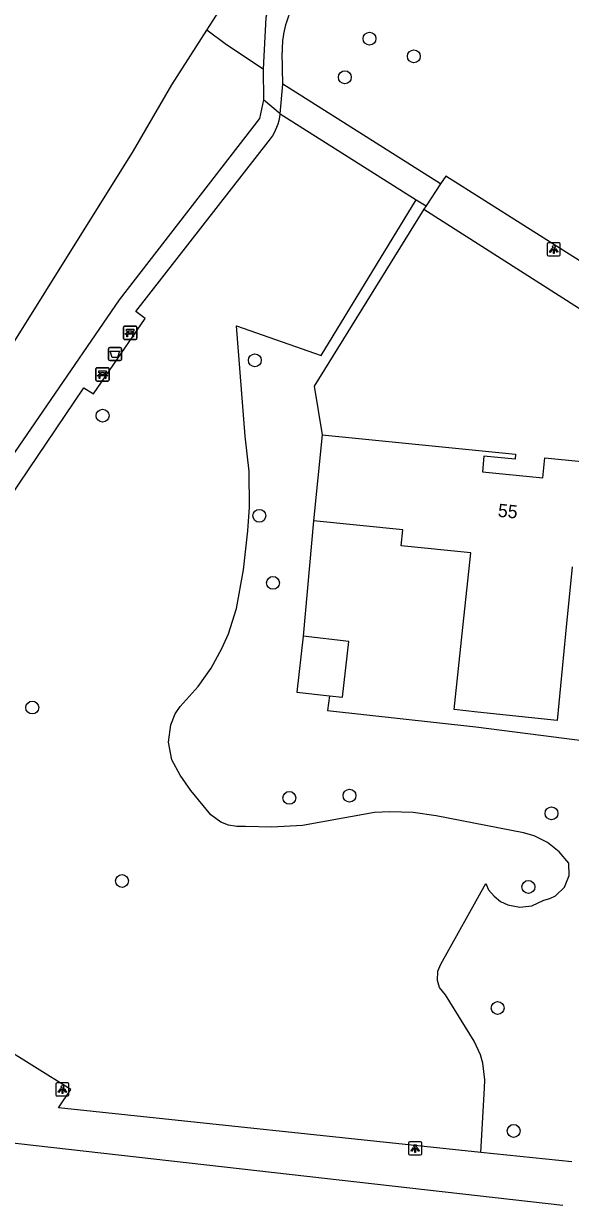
# Model space of a CAD drawing. Extents: x 162398 to 163643, y 386453 to 387397.
# Drawn here: x 162833 to 162874.5, y 386956.9 to 387046.4 of the extents above; entities that cross this region are included whole.
import ezdxf

# ---------------------------------------------------------------- set-up
doc = ezdxf.new("R2010")
doc.units = 0
for name, color, linetype in [('IMGEO_Afvalbak', 7, 'Continuous'), ('IMGEO_Bank', 7, 'Continuous'), ('IMGEO_Boom', 7, 'Continuous'), ('IMGEO_Groenvoorziening', 7, 'Continuous'), ('IMGEO_Lichtpunt', 7, 'Continuous'), ('IMGEO_Meer_plas_ven_vijver', 7, 'Continuous'), ('IMGEO_Pand', 7, 'Continuous'), ('IMGEO_Pand_nummerreeks', 7, 'Continuous'), ('IMGEO_Voetpad_halfverhard', 7, 'Continuous'), ('IMGEO_Voetpad_open', 7, 'Continuous')]:
    doc.layers.add(name, color=color, linetype=linetype)

msp = doc.modelspace()

# ---------------------------------------------------------------- linework, layer by layer
at = {"layer": 'IMGEO_Afvalbak'}
for p, q in [((162839.403, 387020.861), (162839.403, 387021.661)), ((162839.403, 387021.661), (162839.403, 387020.861)), ((162839.503, 387021.761), (162840.293, 387021.761)), ((162840.293, 387021.761), (162839.503, 387021.761)), ((162840.393, 387021.661), (162840.393, 387020.861)), ((162840.393, 387020.861), (162840.393, 387021.661)), ((162840.293, 387020.761), (162839.503, 387020.761)), ((162839.503, 387020.761), (162840.293, 387020.761))]:
    msp.add_line(p, q, dxfattribs=at)
msp.add_lwpolyline([(162839.546, 387021.475), (162840.25, 387021.475), (162840.101, 387021.005), (162839.695, 387021.005), (162839.546, 387021.475)], dxfattribs=at)
for centre, start, end in [((162839.503, 387021.661), 90, 180), ((162839.503, 387021.661), 90, 180), ((162840.293, 387021.661), 0, 90), ((162840.293, 387021.661), 360, 90), ((162839.503, 387020.861), 180, 270), ((162839.503, 387020.861), 180, 270), ((162840.293, 387020.861), 270, 0), ((162840.293, 387020.861), 270, 0)]:
    msp.add_arc(centre, 0.1, start, end, dxfattribs=at)
at = {"layer": 'IMGEO_Bank'}
for p, q in [((162840.631, 387023.376), (162841.472, 387023.376)), ((162841.472, 387023.376), (162840.631, 387023.376)), ((162840.556, 387022.451), (162840.556, 387023.292)), ((162840.556, 387023.292), (162840.556, 387022.451)), ((162841.253, 387022.774), (162840.86, 387022.774)), ((162840.865, 387022.882), (162840.865, 387022.988)), ((162840.909, 387022.988), (162840.909, 387022.882)), ((162841.197, 387022.994), (162840.915, 387022.994)), ((162840.915, 387022.876), (162841.197, 387022.876)), ((162841.203, 387022.882), (162841.203, 387022.988)), ((162841.247, 387022.988), (162841.247, 387022.882)), ((162841.556, 387023.301), (162841.556, 387022.46)), ((162841.556, 387022.46), (162841.556, 387023.301)), ((162841.481, 387022.376), (162840.64, 387022.376)), ((162840.64, 387022.376), (162841.481, 387022.376)), ((162838.454, 387019.289), (162838.454, 387020.13)), ((162838.454, 387020.13), (162838.454, 387019.289)), ((162838.529, 387020.214), (162839.37, 387020.214)), ((162839.37, 387020.214), (162838.529, 387020.214)), ((162838.763, 387019.72), (162838.763, 387019.826)), ((162838.807, 387019.826), (162838.807, 387019.72)), ((162839.095, 387019.832), (162838.813, 387019.832)), ((162839.101, 387019.72), (162839.101, 387019.826)), ((162839.145, 387019.826), (162839.145, 387019.72)), ((162839.454, 387020.139), (162839.454, 387019.298)), ((162839.454, 387019.298), (162839.454, 387020.139)), ((162839.379, 387019.214), (162838.538, 387019.214)), ((162838.538, 387019.214), (162839.379, 387019.214)), ((162839.151, 387019.612), (162838.758, 387019.612)), ((162838.813, 387019.714), (162839.095, 387019.714))]:
    msp.add_line(p, q, dxfattribs=at)
for points in [[(162840.803, 387022.774), (162840.661, 387022.774), (162840.773, 387022.876), (162840.859, 387022.876)], [(162840.859, 387022.994), (162840.773, 387022.994), (162840.773, 387023.155), (162841.336, 387023.155), (162841.336, 387022.994), (162841.253, 387022.994)], [(162840.853, 387022.767), (162840.853, 387022.56), (162840.81, 387022.56), (162840.81, 387022.767)], [(162841.253, 387022.876), (162841.336, 387022.876), (162841.448, 387022.774), (162841.309, 387022.774)], [(162841.303, 387022.767), (162841.303, 387022.56), (162841.259, 387022.56), (162841.259, 387022.767)], [(162838.757, 387019.832), (162838.671, 387019.832), (162838.671, 387019.993), (162839.234, 387019.993), (162839.234, 387019.832), (162839.151, 387019.832)], [(162838.701, 387019.612), (162838.559, 387019.612), (162838.671, 387019.714), (162838.757, 387019.714)], [(162838.751, 387019.605), (162838.751, 387019.398), (162838.708, 387019.398), (162838.708, 387019.605)], [(162839.151, 387019.714), (162839.234, 387019.714), (162839.346, 387019.612), (162839.207, 387019.612)], [(162839.201, 387019.605), (162839.201, 387019.398), (162839.157, 387019.398), (162839.157, 387019.605)]]:
    msp.add_lwpolyline(points, dxfattribs=at)
for centre, radius, start, end in [((162840.634, 387023.298), 0.0779, 92.4484, 184.28452), ((162840.634, 387023.298), 0.0779, 92.4484, 184.28452), ((162841.478, 387023.298), 0.0779, 2.4484, 94.28452), ((162841.478, 387023.298), 0.0779, 2.4484, 94.28452), ((162840.634, 387022.454), 0.0779, 182.4484, 274.28452), ((162840.634, 387022.454), 0.0779, 182.4484, 274.28452), ((162840.803, 387022.767), 0.00671, 2.89567, 87.10433), ((162840.86, 387022.767), 0.00671, 92.89567, 177.10433), ((162840.858, 387022.987), 0.00671, 2.89567, 87.10433), ((162840.858, 387022.883), 0.00671, 272.89567, 357.10433), ((162840.915, 387022.987), 0.00671, 92.89567, 177.10433), ((162840.915, 387022.883), 0.00671, 182.89567, 267.10433), ((162841.197, 387022.987), 0.00671, 2.89567, 87.10433), ((162841.197, 387022.883), 0.00671, 272.89567, 357.10433), ((162841.254, 387022.987), 0.00671, 92.89567, 177.10433), ((162841.254, 387022.883), 0.00671, 182.89567, 267.10433), ((162841.252, 387022.767), 0.00671, 2.89567, 87.10433), ((162841.309, 387022.767), 0.00671, 92.89567, 177.10433), ((162841.478, 387022.454), 0.0779, 272.4484, 4.28452), ((162841.478, 387022.454), 0.0779, 272.4484, 4.28452), ((162838.532, 387020.136), 0.0779, 92.4484, 184.28452), ((162838.532, 387020.136), 0.0779, 92.4484, 184.28452), ((162838.756, 387019.825), 0.00671, 2.89567, 87.10433), ((162838.813, 387019.825), 0.00671, 92.89567, 177.10433), ((162839.095, 387019.825), 0.00671, 2.89567, 87.10433), ((162839.152, 387019.825), 0.00671, 92.89567, 177.10433), ((162839.376, 387020.136), 0.0779, 2.4484, 94.28452), ((162839.376, 387020.136), 0.0779, 2.4484, 94.28452), ((162838.532, 387019.292), 0.0779, 182.4484, 274.28452), ((162838.532, 387019.292), 0.0779, 182.4484, 274.28452), ((162838.701, 387019.605), 0.00671, 2.89567, 87.10433), ((162838.758, 387019.605), 0.00671, 92.89567, 177.10433), ((162838.756, 387019.721), 0.00671, 272.89567, 357.10433), ((162838.813, 387019.721), 0.00671, 182.89567, 267.10433), ((162839.095, 387019.721), 0.00671, 272.89567, 357.10433), ((162839.152, 387019.721), 0.00671, 182.89567, 267.10433), ((162839.15, 387019.605), 0.00671, 2.89567, 87.10433), ((162839.207, 387019.605), 0.00671, 92.89567, 177.10433), ((162839.376, 387019.292), 0.0779, 272.4484, 4.28452), ((162839.376, 387019.292), 0.0779, 272.4484, 4.28452)]:
    msp.add_arc(centre, radius, start, end, dxfattribs=at)
at = {"layer": 'IMGEO_Boom'}
for centre in [(162859.243, 387045.241), (162862.612, 387043.9), (162857.37, 387042.306), (162850.53, 387020.786), (162838.96, 387016.577), (162850.871, 387008.966), (162851.909, 387003.866), (162833.616, 386994.388), (162853.152, 386987.521), (162857.723, 386987.692), (162873.075, 386986.342), (162840.438, 386981.206), (162871.317, 386980.753), (162868.978, 386971.545), (162870.195, 386962.202)]:
    msp.add_circle(centre, 0.489, dxfattribs=at)
at = {"layer": 'IMGEO_Groenvoorziening'}
for points in [[(162851.155, 387042.928), (162848.377, 387044.768), (162846.89, 387045.895)], [(162867.707, 386960.569), (162867.993, 386965.45), (162868.013, 386966.091), (162867.851, 386967.363), (162867.671, 386967.979), (162867.189, 386969.029), (162865.026, 386972.556), (162864.568, 386973.117), (162864.398, 386973.635), (162864.433, 386974.358), (162864.668, 386974.879), (162868.077, 386981.015), (162868.278, 386980.521), (162868.713, 386980.039), (162869.201, 386979.656), (162869.757, 386979.382), (162870.668, 386979.203), (162871.589, 386979.313), (162872.484, 386979.739), (162872.95, 386979.859), (162873.38, 386980.073), (162874.064, 386980.742), (162874.415, 386981.632), (162874.385, 386982.547), (162873.657, 386983.422), (162872.763, 386984.126), (162871.743, 386984.629), (162870.954, 386984.854), (162864.312, 386986.165), (162862.562, 386986.407), (162860.797, 386986.465), (162859.614, 386986.4), (162854.156, 386985.427), (162851.815, 386985.285), (162849.813, 386985.358), (162849.171, 386985.335), (162848.539, 386985.447), (162847.943, 386985.687), (162847.197, 386986.243), (162845.675, 386988.077), (162844.857, 386989.249), (162844.214, 386990.426), (162843.966, 386991.745), (162844.137, 386993.076), (162844.478, 386993.905), (162844.851, 386994.48), (162846.221, 386995.993), (162847.198, 386997.391), (162848.024, 386998.883), (162848.518, 387000.002), (162849.147, 387001.926), (162849.663, 387004.865), (162849.991, 387007.831), (162850.13, 387009.625), (162850.103, 387012.327), (162849.793, 387015.012), (162849.135, 387023.41), (162855.571, 387021.148), (162862.787, 387032.977)], [(162863.358, 387032.278), (162855.036, 387018.828), (162855.64, 387015.114)], [(162854.99, 387008.572), (162854.208, 386999.812)], [(162856.198, 386995.289), (162856.038, 386994.165), (162867.314, 386992.923), (162873.257, 386992.157), (162876.965, 386991.679), (162883.289, 386990.837), (162888.965, 386990.248), (162899.185, 386989.025)]]:
    msp.add_lwpolyline(points, dxfattribs=at)
at = {"layer": 'IMGEO_Lichtpunt'}
for p, q in [((162872.745, 387029.621), (162872.745, 387028.814)), ((162872.745, 387029.621), (162872.745, 387028.814)), ((162873.647, 387029.716), (162872.839, 387029.716)), ((162873.647, 387029.716), (162872.839, 387029.716)), ((162873.741, 387028.814), (162873.741, 387029.621)), ((162873.741, 387028.814), (162873.741, 387029.621)), ((162872.839, 387028.72), (162873.647, 387028.72)), ((162872.839, 387028.72), (162873.647, 387028.72)), ((162835.406, 386965.758), (162835.406, 386964.951)), ((162835.406, 386965.758), (162835.406, 386964.951)), ((162836.308, 386965.853), (162835.5, 386965.853)), ((162836.308, 386965.853), (162835.5, 386965.853)), ((162836.402, 386964.951), (162836.402, 386965.758)), ((162836.402, 386964.951), (162836.402, 386965.758)), ((162835.5, 386964.857), (162836.308, 386964.857)), ((162835.5, 386964.857), (162836.308, 386964.857)), ((162862.214, 386961.275), (162862.214, 386960.468)), ((162862.214, 386961.275), (162862.214, 386960.468)), ((162863.116, 386961.37), (162862.308, 386961.37)), ((162863.116, 386961.37), (162862.308, 386961.37)), ((162863.21, 386960.468), (162863.21, 386961.275)), ((162863.21, 386960.468), (162863.21, 386961.275)), ((162862.308, 386960.374), (162863.116, 386960.374)), ((162862.308, 386960.374), (162863.116, 386960.374))]:
    msp.add_line(p, q, dxfattribs=at)
for points in [[(162873.119, 387029.285), (162873.158, 387029.257), (162872.97, 387028.995), (162872.932, 387029.022), (162873.119, 387029.285)], [(162873.221, 387029.237), (162873.268, 387029.237), (162873.268, 387028.915), (162873.221, 387028.915), (162873.221, 387029.237)], [(162873.331, 387029.257), (162873.369, 387029.284), (162873.556, 387029.022), (162873.517, 387028.994), (162873.331, 387029.257)], [(162835.78, 386965.422), (162835.819, 386965.394), (162835.631, 386965.132), (162835.593, 386965.159), (162835.78, 386965.422)], [(162835.882, 386965.374), (162835.929, 386965.374), (162835.929, 386965.052), (162835.882, 386965.052), (162835.882, 386965.374)], [(162835.992, 386965.394), (162836.03, 386965.421), (162836.217, 386965.159), (162836.178, 386965.131), (162835.992, 386965.394)], [(162862.588, 386960.939), (162862.627, 386960.911), (162862.439, 386960.649), (162862.401, 386960.676), (162862.588, 386960.939)], [(162862.69, 386960.891), (162862.737, 386960.891), (162862.737, 386960.569), (162862.69, 386960.569), (162862.69, 386960.891)], [(162862.8, 386960.911), (162862.838, 386960.938), (162863.025, 386960.676), (162862.986, 386960.648), (162862.8, 386960.911)]]:
    msp.add_lwpolyline(points, dxfattribs=at)
for centre in [(162873.244, 387029.419), (162835.905, 386965.556), (162862.713, 386961.073)]:
    msp.add_circle(centre, 0.0994, dxfattribs=at)
for centre, start, end in [((162872.839, 387029.621), 90, 180), ((162872.839, 387029.621), 90, 180), ((162873.647, 387029.621), 0, 90), ((162873.647, 387029.621), 0, 90), ((162872.839, 387028.814), 180, 270), ((162872.839, 387028.814), 180, 270), ((162873.647, 387028.814), 270, 0), ((162873.647, 387028.814), 270, 360), ((162835.5, 386965.758), 90, 180), ((162835.5, 386965.758), 90, 180), ((162836.308, 386965.758), 0, 90), ((162836.308, 386965.758), 0, 90), ((162835.5, 386964.951), 180, 270), ((162835.5, 386964.951), 180, 270), ((162836.308, 386964.951), 270, 0), ((162836.308, 386964.951), 270, 360), ((162862.308, 386961.275), 90, 180), ((162862.308, 386961.275), 90, 180), ((162863.116, 386961.275), 0, 90), ((162863.116, 386961.275), 0, 90), ((162862.308, 386960.468), 180, 270), ((162862.308, 386960.468), 180, 270), ((162863.116, 386960.468), 270, 0), ((162863.116, 386960.468), 270, 360)]:
    msp.add_arc(centre, 0.0946, start, end, dxfattribs=at)
at = {"layer": 'IMGEO_Meer_plas_ven_vijver'}
for points in [[(162846.89, 387045.895), (162849.85, 387050.53), (162865.986, 387076.424), (162874.5, 387090.087), (162877.58, 387095.446), (162881.241, 387100.793), (162883.801, 387104.202), (162884.941, 387105.402), (162887.051, 387108.121), (162890.58, 387112.23), (162945.852, 387165.587), (162955.059, 387174.946), (162962.124, 387182.486), (162969.073, 387188.983), (162970.442, 387190.315)], [(162769.371, 386922.252), (162799.338, 386969.193), (162809.724, 386985.81), (162818.237, 387000.005), (162820.24, 387003.004), (162834.642, 387026.056), (162841.299, 387036.717), (162844.23, 387041.73), (162846.89, 387045.895)]]:
    msp.add_lwpolyline(points, dxfattribs=at)
at = {"layer": 'IMGEO_Pand'}
for points in [[(162855.64, 387015.114), (162854.99, 387008.572)], [(162855.64, 387015.114), (162870.343, 387013.654), (162870.305, 387013.269), (162867.936, 387013.504), (162867.817, 387012.31), (162872.409, 387011.854), (162872.56, 387013.373), (162875.364, 387013.094), (162875.311, 387012.559)], [(162874.645, 387005.075), (162874.143, 387000), (162873.491, 386993.397), (162867.448, 386994.048), (162865.678, 386994.239), (162866.287, 387000), (162866.936, 387006.151), (162861.655, 387006.675), (162861.776, 387007.898), (162854.99, 387008.572)], [(162854.208, 386999.812), (162853.727, 386995.569), (162856.198, 386995.289)], [(162856.198, 386995.289), (162857.196, 386995.176), (162857.677, 386999.419), (162854.208, 386999.812)]]:
    msp.add_lwpolyline(points, dxfattribs=at)
at = {"layer": 'IMGEO_Voetpad_halfverhard'}
for points in [[(162990.622, 387191.429), (162988.981, 387190.548), (162986.564, 387190.198), (162981.995, 387189.888), (162978.312, 387189.488), (162977.07, 387188.884), (162972.048, 387185.44), (162966.778, 387181.153), (162958.243, 387173.224), (162916.196, 387132.579), (162904.234, 387119.646), (162889.742, 387105.631), (162883.217, 387098.659), (162878.712, 387092.096), (162876.773, 387088.486), (162875.505, 387085.945), (162852.417, 387048.899), (162851.569, 387047.532), (162851.368, 387046.853), (162851.155, 387042.928)], [(162852.665, 387041.775), (162852.613, 387044.199)], [(162851.155, 387042.928), (162851.192, 387040.601)], [(162851.192, 387040.601), (162850.891, 387039.166), (162840.214, 387025.394), (162822.792, 386999.999), (162783.249, 386938.797), (162776.857, 386928.661), (162773.098, 386921.912), (162767.102, 386909.874), (162764.104, 386897.031)], [(162852.464, 387039.516), (162851.192, 387040.601)], [(162815.101, 386985.161), (162818.861, 386991.152), (162824.899, 387000), (162837.53, 387018.707), (162838.268, 387018.226), (162842.199, 387023.956), (162841.491, 387024.488), (162851.711, 387037.614)]]:
    msp.add_lwpolyline(points, dxfattribs=at)
for centre, radius, start, end in [((162859.252, 387044.464), 6.644, 149.97972, 182.28611), ((162848.536, 387039.971), 3.954, 323.40972, 353.39314)]:
    msp.add_arc(centre, radius, start, end, dxfattribs=at)
at = {"layer": 'IMGEO_Voetpad_open'}
for points in [[(162852.464, 387039.516), (162852.665, 387041.775)], [(162864.631, 387034.2), (162852.665, 387041.775)], [(162852.464, 387039.516), (162862.787, 387032.977)], [(162864.631, 387034.2), (162863.539, 387032.52)], [(162892.921, 387019.487), (162882.442, 387020.727), (162882.818, 387023.546), (162865.043, 387034.784), (162864.631, 387034.2)], [(162862.787, 387032.977), (162863.539, 387032.52)], [(162863.539, 387032.52), (162863.358, 387032.278)], [(162863.358, 387032.278), (162876.603, 387023.85), (162876.09, 387018.531), (162884.689, 387017.257), (162902.131, 387015.354)], [(162815.68, 386974.834), (162831.565, 386964.807), (162831.24, 386961.405), (162873.936, 386956.547)], [(162867.707, 386960.569), (162835.609, 386963.955), (162836.549, 386965.361), (162828.227, 386970.528)], [(162874.608, 386959.841), (162867.707, 386960.569)]]:
    msp.add_lwpolyline(points, dxfattribs=at)

# ---------------------------------------------------------------- texts
at = {"layer": 'IMGEO_Pand_nummerreeks'}
msp.add_text('55', height=1, rotation=354.32772, dxfattribs=at).set_placement((162868.966, 387008.9))

doc.saveas('drawing.dxf')
